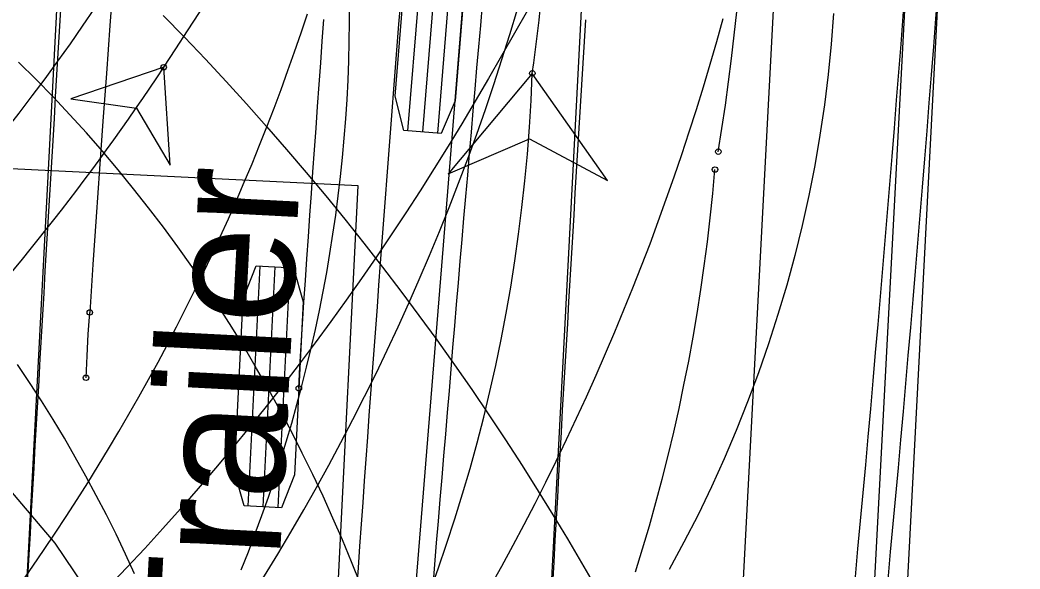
# Model space of a CAD drawing. Extents: x -14 to 1565148, y -25 to 642856.
# Drawn here: x 1564813.07 to 1564828.33, y 636289.86 to 636298.24 of the extents above; entities that cross this region are included whole.
import ezdxf

# ---------------------------------------------------------------- set-up
doc = ezdxf.new("R2010")
doc.units = 0
for name, color, linetype in [('DR_P_Drainage_Area', 7, 'Continuous'), ('MT_P_Cells', 7, 'Continuous'), ('MT_P_Drums', 7, 'Continuous'), ('PF_P_Grade_Line', 7, 'Continuous'), ('PV_P_Curb', 7, 'Continuous'), ('PV_P_EOP', 7, 'Continuous'), ('PV_P_Saw_Cut_Line', 7, 'Continuous'), ('PV_X_EOP', 7, 'Continuous'), ('SC_Shading2', 7, 'Continuous'), ('TR_Turning_Path23', 7, 'Continuous'), ('TR_Turning_Path25', 7, 'Continuous'), ('TR_Turning_Path27', 7, 'Continuous')]:
    doc.layers.add(name, color=color, linetype=linetype)

msp = doc.modelspace()

# ---------------------------------------------------------------- linework, layer by layer
at = {"layer": 'DR_P_Drainage_Area'}
for radius in [502, 502.5]:
    msp.add_arc((1564326.01, 636336.632), radius, 351.84508, 358.12168, dxfattribs=at)
at = {"layer": 'MT_P_Cells'}
for points in [[(1564818.267, 636289.631), (1564818.131, 636289.969), (1564817.991, 636290.305), (1564817.846, 636290.639), (1564817.695, 636290.972), (1564817.539, 636291.302), (1564817.378, 636291.631), (1564817.212, 636291.957), (1564817.041, 636292.281), (1564816.864, 636292.603), (1564816.682, 636292.922), (1564816.495, 636293.239), (1564816.302, 636293.553), (1564816.104, 636293.864), (1564815.901, 636294.173), (1564815.693, 636294.478), (1564815.479, 636294.78), (1564815.26, 636295.078), (1564815.035, 636295.374), (1564814.806, 636295.665), (1564814.571, 636295.953), (1564814.33, 636296.237), (1564814.085, 636296.517), (1564813.835, 636296.793), (1564813.579, 636297.065), (1564813.318, 636297.332), (1564813.052, 636297.595)], [(1564814.82, 636289.786), (1564814.681, 636290.089), (1564814.538, 636290.39), (1564814.39, 636290.688), (1564814.237, 636290.984), (1564814.079, 636291.278), (1564813.917, 636291.569), (1564813.75, 636291.858), (1564813.578, 636292.143), (1564813.401, 636292.426), (1564813.22, 636292.705), (1564813.033, 636292.982)]]:
    msp.add_lwpolyline(points, dxfattribs=at)
at = {"layer": 'MT_P_Drums'}
for p, q in [((1564813.853, 636302.734), (1564811.986, 636266.782)), ((1564819.976, 636266.368), (1564821.842, 636302.319))]:
    msp.add_line(p, q, dxfattribs=at)
for points in [[(1564813.194, 636289.743), (1564813.213, 636290.075), (1564813.231, 636290.408), (1564813.25, 636290.741), (1564813.269, 636291.074), (1564813.288, 636291.407), (1564813.306, 636291.74), (1564813.325, 636292.073), (1564813.344, 636292.406), (1564813.363, 636292.739), (1564813.382, 636293.072), (1564813.401, 636293.405), (1564813.421, 636293.738), (1564813.44, 636294.071), (1564813.459, 636294.404), (1564813.479, 636294.737), (1564813.498, 636295.07), (1564813.518, 636295.403), (1564813.538, 636295.736), (1564813.557, 636296.069), (1564813.577, 636296.402), (1564813.597, 636296.735), (1564813.617, 636297.068), (1564813.637, 636297.401), (1564813.657, 636297.734), (1564813.677, 636298.067), (1564813.698, 636298.4)], [(1564821.201, 636289.631), (1564821.219, 636289.963), (1564821.238, 636290.294), (1564821.256, 636290.626), (1564821.275, 636290.957), (1564821.294, 636291.289), (1564821.312, 636291.62), (1564821.331, 636291.951), (1564821.35, 636292.283), (1564821.369, 636292.614), (1564821.388, 636292.945), (1564821.407, 636293.277), (1564821.427, 636293.608), (1564821.446, 636293.939), (1564821.465, 636294.271), (1564821.485, 636294.602), (1564821.504, 636294.933), (1564821.524, 636295.264), (1564821.543, 636295.595), (1564821.563, 636295.927), (1564821.583, 636296.258), (1564821.603, 636296.589), (1564821.623, 636296.92), (1564821.643, 636297.251), (1564821.663, 636297.582), (1564821.683, 636297.913), (1564821.703, 636298.244)]]:
    msp.add_lwpolyline(points, dxfattribs=at)
at = {"layer": 'PF_P_Grade_Line'}
msp.add_arc((1564779.185, 636260.124), 40.069, 16.1084, 107.7078, dxfattribs=at)
at = {"layer": 'PV_P_Curb'}
for points in [[(1564820.657, 636272.956), (1564820.136, 636275.891), (1564819.115, 636279.728), (1564817.673, 636283.434), (1564815.83, 636286.957), (1564813.608, 636290.255), (1564811.035, 636293.286), (1564808.142, 636296.014), (1564804.965, 636298.405), (1564801.542, 636300.429), (1564797.917, 636302.062), (1564794.133, 636303.284), (1564790.63, 636304.019)], [(1564815.265, 636297.519), (1564815.449, 636297.798), (1564815.63, 636298.077), (1564815.811, 636298.357), (1564815.99, 636298.638), (1564816.168, 636298.92), (1564816.345, 636299.202), (1564816.521, 636299.485)], [(1564820.816, 636298.384), (1564820.618, 636298.037), (1564820.419, 636297.691), (1564820.218, 636297.346), (1564820.015, 636297.001), (1564819.81, 636296.657), (1564819.602, 636296.314), (1564819.391, 636295.972), (1564819.177, 636295.633), (1564818.959, 636295.295), (1564818.737, 636294.959), (1564818.512, 636294.625), (1564818.283, 636294.293), (1564818.05, 636293.964), (1564817.814, 636293.636), (1564817.574, 636293.311), (1564817.329, 636292.986), (1564817.081, 636292.663), (1564816.829, 636292.343), (1564816.574, 636292.025), (1564816.316, 636291.71), (1564816.055, 636291.398), (1564815.79, 636291.088), (1564815.522, 636290.781), (1564815.251, 636290.477), (1564814.977, 636290.175), (1564814.7, 636289.877), (1564814.42, 636289.581)], [(1564815.259, 636298.308), (1564815.582, 636297.976), (1564815.901, 636297.64), (1564816.216, 636297.302), (1564816.527, 636296.959), (1564816.835, 636296.614), (1564817.139, 636296.264), (1564817.439, 636295.912), (1564817.736, 636295.557), (1564818.028, 636295.198), (1564818.317, 636294.836), (1564818.601, 636294.47), (1564818.882, 636294.102), (1564819.158, 636293.731), (1564819.431, 636293.357), (1564819.699, 636292.979), (1564819.963, 636292.599), (1564820.223, 636292.216), (1564820.479, 636291.83), (1564820.731, 636291.441), (1564820.978, 636291.05), (1564821.202, 636290.688), (1564821.422, 636290.323), (1564821.639, 636289.956), (1564821.852, 636289.587)], [(1564825.483, 636298.339), (1564825.448, 636297.873), (1564825.402, 636297.407), (1564825.344, 636296.943), (1564825.275, 636296.48), (1564825.196, 636296.019), (1564825.105, 636295.56), (1564825.003, 636295.102), (1564824.892, 636294.647), (1564824.768, 636294.194), (1564824.635, 636293.745), (1564824.491, 636293.297), (1564824.337, 636292.853), (1564824.172, 636292.413), (1564823.997, 636291.976), (1564823.813, 636291.543), (1564823.619, 636291.114), (1564823.415, 636290.688), (1564823.201, 636290.268), (1564822.977, 636289.852)], [(1564815.265, 636297.519), (1564813.846, 636297.035), (1564814.85, 636296.895), (1564815.366, 636296.022), (1564815.265, 636297.519)]]:
    msp.add_lwpolyline(points, dxfattribs=at)
msp.add_lwpolyline([(1564815.265, 636297.519), (1564813.846, 636297.035), (1564814.85, 636296.895), (1564815.366, 636296.022)], close=True, dxfattribs=at)
msp.add_circle((1564815.265, 636297.519), 0.0417, dxfattribs=at)
msp.add_circle((1564815.265, 636297.519), 0.0417, dxfattribs=at)
for centre, radius, start, end in [((1564789.757, 636314.811), 29.441, 305.5861, 346.7517), ((1564785.026, 636268.6), 29.969, 12.9928, 81.0089), ((1564786.009, 636316.807), 35.042, 306.5823, 326.6042), ((1564760.333, 636253.08), 59.839, 7.57218, 39.87786)]:
    msp.add_arc(centre, radius, start, end, dxfattribs=at)
at = {"layer": 'PV_P_EOP'}
for p, q in [((1564825.197, 636272.283), (1564827.827, 636322.305)), ((1564825.696, 636272.257), (1564827.462, 636305.843))]:
    msp.add_line(p, q, dxfattribs=at)
at = {"layer": 'PV_P_Saw_Cut_Line'}
for points in [[(1564823.724, 636296.23), (1564823.78, 636296.585), (1564823.833, 636296.94), (1564823.882, 636297.296), (1564823.927, 636297.653), (1564823.968, 636298.01), (1564824.006, 636298.367), (1564824.039, 636298.725), (1564824.069, 636299.084), (1564824.094, 636299.442), (1564824.116, 636299.801), (1564824.134, 636300.16), (1564824.148, 636300.519), (1564824.158, 636300.878), (1564824.164, 636301.238), (1564824.166, 636301.597)], [(1564816.448, 636289.85), (1564816.557, 636290.125), (1564816.662, 636290.401), (1564816.764, 636290.678), (1564816.862, 636290.957), (1564816.956, 636291.237), (1564817.047, 636291.519), (1564817.134, 636291.801), (1564817.217, 636292.084), (1564817.297, 636292.369), (1564817.373, 636292.655), (1564817.445, 636292.941), (1564817.514, 636293.229), (1564817.579, 636293.517), (1564817.64, 636293.806), (1564817.697, 636294.096), (1564817.751, 636294.387), (1564817.8, 636294.678), (1564817.846, 636294.97), (1564817.888, 636295.262), (1564817.927, 636295.555), (1564817.961, 636295.849), (1564817.992, 636296.143), (1564818.019, 636296.437), (1564818.042, 636296.732), (1564818.062, 636297.026), (1564818.077, 636297.321), (1564818.089, 636297.617), (1564818.096, 636297.912), (1564818.1, 636298.208), (1564818.1, 636298.503)], [(1564820.887, 636297.426), (1564819.602, 636295.893), (1564820.844, 636296.427), (1564822.035, 636295.788), (1564820.887, 636297.426)], [(1564822.462, 636289.815), (1564822.57, 636290.168), (1564822.674, 636290.522), (1564822.774, 636290.877), (1564822.869, 636291.234), (1564822.959, 636291.592), (1564823.044, 636291.951), (1564823.125, 636292.311), (1564823.201, 636292.672), (1564823.273, 636293.034), (1564823.339, 636293.397), (1564823.401, 636293.761), (1564823.459, 636294.125), (1564823.511, 636294.49), (1564823.559, 636294.856), (1564823.602, 636295.223), (1564823.64, 636295.59), (1564823.674, 636295.958)]]:
    msp.add_lwpolyline(points, dxfattribs=at)
msp.add_lwpolyline([(1564820.887, 636297.426), (1564819.602, 636295.893), (1564820.844, 636296.427), (1564822.035, 636295.788)], close=True, dxfattribs=at)
for centre in [(1564820.887, 636297.426), (1564820.887, 636297.426), (1564823.724, 636296.23), (1564823.674, 636295.958)]:
    msp.add_circle(centre, 0.0417, dxfattribs=at)
for centre, radius, start, end in [((1564791.111, 636301.629), 30.071, 351.9641, 1.938), ((1564795.338, 636298.361), 25.566, 299.8959, 357.9037)]:
    msp.add_arc(centre, radius, start, end, dxfattribs=at)
at = {"layer": 'PV_X_EOP'}
msp.add_line((1564823.2, 636272.388), (1564825.83, 636322.41), dxfattribs=at)
at = {"layer": 'SC_Shading2'}
msp.add_line((1564825.696, 636272.257), (1564828.326, 636322.278), dxfattribs=at)
at = {"layer": 'TR_Turning_Path23'}
for points in [[(1564813.095, 636289.656), (1564813.269, 636289.905), (1564813.441, 636290.156), (1564813.611, 636290.409), (1564813.779, 636290.664), (1564813.944, 636290.92), (1564814.107, 636291.177), (1564814.267, 636291.436), (1564814.425, 636291.697), (1564814.58, 636291.958), (1564814.733, 636292.222), (1564814.884, 636292.487), (1564815.032, 636292.753), (1564815.178, 636293.02), (1564815.321, 636293.289), (1564815.461, 636293.559), (1564815.599, 636293.831), (1564815.735, 636294.104), (1564815.868, 636294.378), (1564815.998, 636294.653), (1564816.126, 636294.929), (1564816.251, 636295.207), (1564816.374, 636295.486), (1564816.494, 636295.766), (1564816.612, 636296.047), (1564816.727, 636296.329), (1564816.839, 636296.612), (1564816.948, 636296.896), (1564817.055, 636297.181), (1564817.159, 636297.468), (1564817.261, 636297.755), (1564817.36, 636298.043), (1564817.456, 636298.332)], [(1564820.247, 636289.588), (1564820.422, 636289.904), (1564820.594, 636290.222), (1564820.763, 636290.541), (1564820.929, 636290.862), (1564821.092, 636291.185), (1564821.252, 636291.509), (1564821.409, 636291.835), (1564821.563, 636292.162), (1564821.714, 636292.49), (1564821.861, 636292.82), (1564822.006, 636293.151), (1564822.148, 636293.483), (1564822.286, 636293.817), (1564822.421, 636294.152), (1564822.554, 636294.489), (1564822.683, 636294.826), (1564822.809, 636295.165), (1564822.931, 636295.505), (1564823.051, 636295.846), (1564823.167, 636296.188), (1564823.281, 636296.531), (1564823.391, 636296.875), (1564823.498, 636297.22), (1564823.601, 636297.567), (1564823.702, 636297.914), (1564823.799, 636298.262)]]:
    msp.add_lwpolyline(points, dxfattribs=at)
msp.add_arc((1564786.392, 636308.513), 35.725, 268.1687, 348.7786, dxfattribs=at)
at = {"layer": 'TR_Turning_Path25'}
for p, q in [((1564818.229, 636295.708), (1564810.239, 636296.102)), ((1564817.859, 636288.217), (1564818.229, 636295.708)), ((1564816.73, 636294.484), (1564816.549, 636290.821)), ((1564816.959, 636294.472), (1564816.778, 636290.81)), ((1564817.187, 636294.461), (1564817.007, 636290.799))]:
    msp.add_line(p, q, dxfattribs=at)
for points in [[(1564818.211, 636289.547), (1564818.235, 636289.879), (1564818.258, 636290.211), (1564818.282, 636290.543), (1564818.305, 636290.875), (1564818.329, 636291.207), (1564818.353, 636291.539), (1564818.377, 636291.872), (1564818.401, 636292.204), (1564818.426, 636292.536), (1564818.45, 636292.868), (1564818.474, 636293.2), (1564818.499, 636293.532), (1564818.524, 636293.864), (1564818.548, 636294.195), (1564818.573, 636294.527), (1564818.598, 636294.859), (1564818.623, 636295.191), (1564818.649, 636295.523), (1564818.674, 636295.855), (1564818.699, 636296.187), (1564818.725, 636296.519), (1564818.75, 636296.851), (1564818.776, 636297.183), (1564818.802, 636297.514), (1564818.828, 636297.846), (1564818.854, 636298.178), (1564818.88, 636298.51)], [(1564817.326, 636292.619), (1564817.342, 636292.948), (1564817.361, 636293.273), (1564817.382, 636293.599), (1564817.404, 636293.932), (1564817.427, 636294.264), (1564817.45, 636294.596), (1564817.473, 636294.928), (1564817.496, 636295.26), (1564817.519, 636295.593), (1564817.542, 636295.925), (1564817.565, 636296.257), (1564817.589, 636296.589), (1564817.613, 636296.921), (1564817.636, 636297.254), (1564817.66, 636297.586), (1564817.684, 636297.918), (1564817.709, 636298.25)], [(1564814.08, 636292.779), (1564814.096, 636293.112), (1564814.115, 636293.445), (1564814.137, 636293.777)]]:
    msp.add_lwpolyline(points, dxfattribs=at)
msp.add_lwpolyline([(1564816.673, 636294.486), (1564817.244, 636294.458), (1564817.391, 636293.937), (1564817.261, 636291.3), (1564817.063, 636290.796), (1564816.492, 636290.824), (1564816.345, 636291.345), (1564816.475, 636293.982)], close=True, dxfattribs=at)
for centre in [(1564814.137, 636293.777), (1564814.137, 636293.777), (1564814.08, 636292.779), (1564817.326, 636292.619)]:
    msp.add_circle(centre, 0.0417, dxfattribs=at)
msp.add_arc((1565637.52, 636238.302), 825.25, 172.895906, 176.145511, dxfattribs=at)
at = {"layer": 'TR_Turning_Path27'}
for p, q in [((1564818.93, 636287.357), (1564820.14, 636302.308)), ((1564819.28, 636300.204), (1564818.984, 636296.549)), ((1564819.508, 636300.186), (1564819.212, 636296.531)), ((1564819.737, 636300.167), (1564819.441, 636296.512))]:
    msp.add_line(p, q, dxfattribs=at)
msp.add_lwpolyline([(1564819.223, 636300.209), (1564819.793, 636300.163), (1564819.924, 636299.637), (1564819.711, 636297.006), (1564819.497, 636296.508), (1564818.927, 636296.554), (1564818.797, 636297.08), (1564819.01, 636299.711)], close=True, dxfattribs=at)
msp.add_lwpolyline([(1564819.373, 636289.597), (1564819.4, 636289.929), (1564819.428, 636290.26), (1564819.455, 636290.592), (1564819.483, 636290.923), (1564819.511, 636291.255), (1564819.538, 636291.586), (1564819.566, 636291.917), (1564819.594, 636292.248), (1564819.622, 636292.579), (1564819.65, 636292.91), (1564819.677, 636293.24), (1564819.705, 636293.57), (1564819.733, 636293.9), (1564819.761, 636294.23), (1564819.789, 636294.559), (1564819.817, 636294.888), (1564819.845, 636295.217), (1564819.873, 636295.545), (1564819.902, 636295.873), (1564819.93, 636296.201), (1564819.958, 636296.528), (1564819.987, 636296.855), (1564820.015, 636297.182), (1564820.043, 636297.508), (1564820.072, 636297.833), (1564820.101, 636298.158), (1564820.129, 636298.482)], dxfattribs=at)

# ---------------------------------------------------------------- texts
at = {"layer": 'MT_P_Drums'}
msp.add_text('Gooseneck Horse Trailer', height=2, rotation=87.0282, dxfattribs=at).set_placement((1564815.804, 636266.25))

doc.saveas('drawing.dxf')
